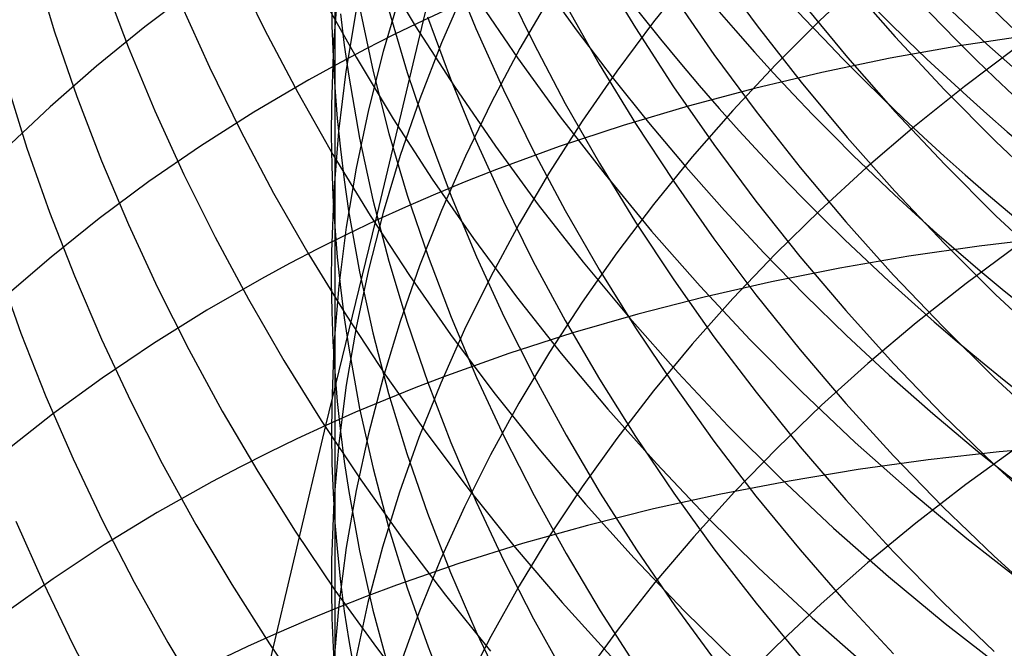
# Model space of a CAD drawing. Extents: x -383 to 1849, y -1185 to -529.
# Tile 378 of 656: x 233.27 to 239.73, y -944.7 to -940.58. Entities that reach past the tile are written whole.
import ezdxf

# ---------------------------------------------------------------- set-up
doc = ezdxf.new("R2010")
doc.units = 0
doc.layers.add('PREDEFINITO', color=7, linetype='CONTINUOUS')

msp = doc.modelspace()

# ---------------------------------------------------------------- linework, layer by layer
at = {"layer": 'PREDEFINITO'}
for p, q in [((235.924, -940.5831, 508.6788), (236.229, -939.2971, 510.1111)), ((235.3412, -940.1312, 620.0265), (235.3409, -941.936, 622.9812)), ((235.6263, -940.2115, 545.1313), (235.8693, -940.6176, 545.2638)), ((233.3717, -940.2294, 536.7023), (233.5024, -940.6574, 536.8982)), ((234.6779, -940.2249, 541.8467), (234.8809, -940.643, 542.0037)), ((236.1007, -940.2275, 612.144), (236.2668, -940.6353, 611.9295)), ((237.0765, -940.24, 606.6886), (237.3138, -940.6326, 606.5124)), ((237.6864, -940.2743, 635.7973), (237.4325, -940.5917, 635.5202)), ((237.8355, -940.2402, 603.218), (238.1124, -940.6185, 603.0669)), ((233.8241, -940.3305, 538.4922), (233.9848, -940.7557, 538.6742)), ((235.3648, -940.3385, 624.0955), (235.3334, -940.7374, 623.8167)), ((236.4483, -940.3282, 610.2415), (236.6439, -940.7311, 610.0402)), ((236.7078, -940.3447, 548.3676), (236.9306, -940.6524, 548.4537)), ((238.8274, -940.2984, 638.3497), (238.5234, -940.5827, 638.0899)), ((238.7043, -940.3321, 599.8224), (239.0174, -940.6903, 599.6965)), ((234.4223, -940.3782, 511.3359), (234.0942, -940.6259, 511.6008)), ((235.2501, -940.4146, 543.5698), (235.4803, -940.8243, 543.7127)), ((235.7714, -940.4074, 628.4844), (235.6591, -940.7868, 628.1946)), ((236.1984, -940.3662, 630.8396), (236.0409, -940.7303, 630.5489)), ((234.3285, -940.4698, 540.2601), (234.5181, -940.89, 540.428)), ((235.319, -940.4166, 621.9152), (235.3221, -940.6192, 621.7799)), ((236.2699, -940.4328, 546.8075), (236.5389, -940.8279, 546.9265)), ((236.7566, -940.4226, 633.1902), (236.5562, -940.7681, 632.902)), ((236.853, -940.4741, 608.3593), (237.0767, -940.8694, 608.172)), ((237.5651, -940.4237, 604.8613), (237.8288, -940.8059, 604.6994)), ((238.4038, -940.4614, 601.4408), (238.7052, -940.8261, 601.3041)), ((235.3781, -940.5406, 619.7653), (235.403, -940.7448, 619.6351)), ((235.4788, -940.5277, 626.146), (235.4142, -940.919, 625.8602)), ((235.5045, -940.5071, 617.7707), (235.5924, -940.9172, 617.5213)), ((235.6965, -940.5153, 615.7983), (235.8168, -940.9251, 615.5607)), ((236.1189, -940.4927, 508.5638), (235.924, -940.5831, 508.6788)), ((239.347, -940.4831, 556.0818), (239.6199, -940.7387, 556.127)), ((235.6111, -941.8965, 507.2725), (235.924, -940.5831, 508.6788)), ((235.924, -940.5831, 508.6788), (235.7317, -940.6764, 508.7957)), ((235.9498, -940.5595, 613.8508), (236.1009, -940.967, 613.6258)), ((237.4325, -940.5917, 635.5202), (237.1916, -940.9152, 635.2383)), ((238.5234, -940.5827, 638.0899), (238.2316, -940.8744, 637.8238)), ((233.5024, -940.6574, 536.8982), (233.6486, -941.0823, 537.0909)), ((234.0942, -940.6259, 511.6008), (233.7778, -940.8833, 511.8715)), ((234.8809, -940.643, 542.0037), (235.0981, -941.0557, 542.1572)), ((235.3221, -940.6192, 621.7799), (235.3296, -940.8217, 621.6447)), ((235.8693, -940.6176, 545.2638), (236.1256, -941.0169, 545.3928)), ((236.2668, -940.6353, 611.9295), (236.4478, -941.0386, 611.7176)), ((236.9306, -940.6524, 548.4537), (237.1611, -940.9549, 548.5375)), ((237.3138, -940.6326, 606.5124), (237.5644, -941.0185, 606.3396)), ((238.1124, -940.6185, 603.0669), (238.4017, -940.9888, 602.9193)), ((235.3334, -940.7374, 623.8167), (235.3188, -941.1369, 623.5379)), ((235.7317, -940.6764, 508.7957), (235.5421, -940.7726, 508.9147)), ((236.0409, -940.7303, 630.5489), (235.8982, -941.0981, 630.2557)), ((236.6439, -940.7311, 610.0402), (236.8537, -941.1287, 609.8419)), ((239.0174, -940.6903, 599.6965), (239.3421, -941.0389, 599.5743)), ((239.8994, -940.6805, 505.3303), (239.4393, -940.7503, 505.4845)), ((233.9848, -940.7557, 538.6742), (234.1605, -941.1769, 538.8529)), ((235.5421, -940.7726, 508.9147), (235.355, -940.8716, 509.0356)), ((235.403, -940.7448, 619.6351), (235.4322, -940.9488, 619.5052)), ((235.6591, -940.7868, 628.1946), (235.5623, -941.1688, 627.9032)), ((236.5562, -940.7681, 632.902), (236.3698, -941.1183, 632.6103)), ((239.4393, -940.7503, 505.4845), (238.9846, -940.8316, 505.6479)), ((239.8106, -940.7618, 640.5815), (239.4717, -941.0164, 640.3379)), ((239.6199, -940.7387, 556.127), (239.8988, -940.9875, 556.1704)), ((235.3296, -940.8217, 621.6447), (235.3414, -941.0241, 621.5097)), ((235.4803, -940.8243, 543.7127), (235.724, -941.2276, 543.852)), ((236.5389, -940.8279, 546.9265), (236.8205, -941.2152, 547.0419)), ((237.8288, -940.8059, 604.6994), (238.1052, -941.1804, 604.5411)), ((238.9846, -940.8316, 505.6479), (238.5361, -940.9244, 505.8203)), ((238.7052, -940.8261, 601.3041), (239.0184, -941.1817, 601.1711)), ((233.7778, -940.8833, 511.8715), (233.4732, -941.15, 512.1476)), ((234.5181, -940.89, 540.428), (234.7219, -941.3054, 540.5924)), ((235.355, -940.8716, 509.0356), (235.1706, -940.9734, 509.1583)), ((235.4142, -940.919, 625.8602), (235.3659, -941.3116, 625.5738)), ((235.5924, -940.9172, 617.5213), (235.6966, -941.325, 617.2737)), ((235.8168, -940.9251, 615.5607), (235.9528, -941.3318, 615.3252)), ((237.1916, -940.9152, 635.2383), (236.9642, -941.2445, 634.9517)), ((237.0767, -940.8694, 608.172), (237.314, -941.2585, 607.9881)), ((238.2316, -940.8744, 637.8238), (237.9522, -941.1732, 637.5517)), ((238.5361, -940.9244, 505.8203), (238.0941, -941.0287, 506.0017)), ((233.1895, -940.9957, 535.2897), (233.3216, -941.4202, 535.4934)), ((235.1706, -940.9734, 509.1583), (234.81, -941.1852, 509.4093)), ((235.4322, -940.9488, 619.5052), (235.5033, -941.3554, 619.2463)), ((236.1009, -940.967, 613.6258), (236.2671, -941.3704, 613.4033)), ((237.1611, -940.9549, 548.5375), (237.3992, -941.252, 548.6191)), ((238.4017, -940.9888, 602.9193), (238.7031, -941.3505, 602.7754)), ((235.0981, -941.0557, 542.1572), (235.3289, -941.4625, 542.3071)), ((235.3414, -941.0241, 621.5097), (235.3576, -941.2263, 621.3749)), ((236.1256, -941.0169, 545.3928), (236.3947, -941.4089, 545.518)), ((236.4478, -941.0386, 611.7176), (236.6433, -941.4371, 611.5086)), ((237.5644, -941.0185, 606.3396), (237.8281, -941.3973, 606.1702)), ((238.0941, -941.0287, 506.0017), (237.6593, -941.1445, 506.1919)), ((239.4717, -941.0164, 640.3379), (239.1442, -941.2795, 640.0868)), ((239.3421, -941.0389, 599.5743), (239.6779, -941.3775, 599.456)), ((233.6486, -941.0823, 537.0909), (233.81, -941.5037, 537.2803)), ((235.8982, -941.0981, 630.2557), (235.7706, -941.469, 629.9603)), ((236.3698, -941.1183, 632.6103), (236.1978, -941.4727, 632.3154)), ((233.4732, -941.15, 512.1476), (233.1806, -941.4256, 512.4289)), ((234.1605, -941.1769, 538.8529), (234.3508, -941.5938, 539.028)), ((234.81, -941.1852, 509.4093), (234.4604, -941.4077, 509.6674)), ((235.3188, -941.1369, 623.5379), (235.3178, -941.3367, 623.3985)), ((235.5623, -941.1688, 627.9032), (235.4813, -941.5528, 627.6106)), ((236.8537, -941.1287, 609.8419), (237.0775, -941.5205, 609.6468)), ((237.6593, -941.1445, 506.1919), (237.2321, -941.2718, 506.391)), ((237.9522, -941.1732, 637.5517), (237.6854, -941.4787, 637.2738)), ((238.1052, -941.1804, 604.5411), (238.394, -941.547, 604.3865)), ((239.0184, -941.1817, 601.1711), (239.3431, -941.5279, 601.042)), ((235.3576, -941.2263, 621.3749), (235.3781, -941.4282, 621.2404)), ((235.724, -941.2276, 543.852), (235.9808, -941.6242, 543.9875)), ((236.9642, -941.2445, 634.9517), (236.7503, -941.579, 634.6609)), ((236.8205, -941.2152, 547.0419), (237.1143, -941.5943, 547.1535)), ((237.3992, -941.252, 548.6191), (237.6447, -941.5436, 548.6983)), ((234.7219, -941.3054, 540.5924), (234.9399, -941.7154, 540.7531)), ((235.3659, -941.3116, 625.5738), (235.3342, -941.7051, 625.287)), ((237.2321, -941.2718, 506.391), (236.8132, -941.4107, 506.5986)), ((237.314, -941.2585, 607.9881), (237.5647, -941.6409, 607.8076)), ((239.1442, -941.2795, 640.0868), (238.8283, -941.5505, 639.8286)), ((235.3178, -941.3367, 623.3985), (235.3212, -941.5366, 623.2593)), ((235.5033, -941.3554, 619.2463), (235.591, -941.7602, 618.9891)), ((235.6966, -941.325, 617.2737), (235.8169, -941.73, 617.028)), ((235.9528, -941.3318, 615.3252), (236.1043, -941.735, 615.0921)), ((236.2671, -941.3704, 613.4033), (236.4481, -941.7695, 613.1835)), ((238.7031, -941.3505, 602.7754), (239.0163, -941.7033, 602.6355)), ((239.6779, -941.3775, 599.456), (240.0246, -941.7058, 599.3416)), ((233.3216, -941.4202, 535.4934), (233.4693, -941.8416, 535.6938)), ((234.4604, -941.4077, 509.6674), (234.122, -941.6404, 509.9321)), ((235.3781, -941.4282, 621.2404), (235.403, -941.6299, 621.1061)), ((236.3947, -941.4089, 545.518), (236.6765, -941.7932, 545.6393)), ((236.8132, -941.4107, 506.5986), (236.403, -941.5611, 506.8148)), ((236.6433, -941.4371, 611.5086), (236.8531, -941.8303, 611.3027)), ((237.8281, -941.3973, 606.1702), (238.1044, -941.7685, 606.0045)), ((233.81, -941.5037, 537.2803), (233.9865, -941.9211, 537.4661)), ((235.3289, -941.4625, 542.3071), (235.5733, -941.8631, 542.4531)), ((235.7706, -941.469, 629.9603), (235.6584, -941.8428, 629.663)), ((236.1978, -941.4727, 632.3154), (236.0403, -941.8311, 632.0176)), ((237.6854, -941.4787, 637.2738), (237.4315, -941.7906, 636.9907)), ((235.3212, -941.5366, 623.2593), (235.3289, -941.7363, 623.1202)), ((235.4813, -941.5528, 627.6106), (235.4165, -941.9384, 627.317)), ((236.403, -941.5611, 506.8148), (236.2014, -941.6406, 506.9261)), ((237.0775, -941.5205, 609.6468), (237.3148, -941.9063, 609.455)), ((237.6447, -941.5436, 548.6983), (237.8975, -941.8293, 548.7751)), ((238.394, -941.547, 604.3865), (238.695, -941.9051, 604.2357)), ((238.8283, -941.5505, 639.8286), (238.5243, -941.8293, 639.5635)), ((239.3431, -941.5279, 601.042), (239.6789, -941.8642, 600.9169)), ((234.122, -941.6404, 509.9321), (233.795, -941.8831, 510.2031)), ((234.3508, -941.5938, 539.028), (234.5554, -942.0058, 539.1994)), ((235.403, -941.6299, 621.1061), (235.4321, -941.8313, 620.9721)), ((235.9808, -941.6242, 543.9875), (236.2505, -942.0136, 544.1191)), ((236.2014, -941.6406, 506.9261), (236.0022, -941.723, 507.0395)), ((236.7503, -941.579, 634.6609), (236.5503, -941.9185, 634.3661)), ((237.1143, -941.5943, 547.1535), (237.42, -941.9647, 547.2611)), ((237.5647, -941.6409, 607.8076), (237.8283, -942.0164, 607.6307)), ((235.3342, -941.7051, 625.287), (235.3193, -942.0992, 625.0002)), ((239.0163, -941.7033, 602.6355), (239.341, -942.0468, 602.4996)), ((234.9399, -941.7154, 540.7531), (235.1715, -942.1197, 540.9099)), ((235.3289, -941.7363, 623.1202), (235.3409, -941.936, 622.9812)), ((235.591, -941.7602, 618.9891), (235.695, -942.1628, 618.7336)), ((236.0022, -941.723, 507.0395), (235.8054, -941.8083, 507.155)), ((235.8169, -941.73, 617.028), (235.953, -942.132, 616.7846)), ((236.1043, -941.735, 615.0921), (236.271, -942.1342, 614.8616)), ((236.4481, -941.7695, 613.1835), (236.6436, -942.1638, 612.9667)), ((238.1044, -941.7685, 606.0045), (238.3932, -942.1319, 605.8427)), ((235.4321, -941.8313, 620.9721), (235.503, -942.2329, 620.7052)), ((235.8054, -941.8083, 507.155), (235.6111, -941.8965, 507.2725)), ((236.0403, -941.8311, 632.0176), (235.8977, -942.1929, 631.7172)), ((236.6765, -941.7932, 545.6393), (236.9704, -942.1694, 545.7567)), ((236.8531, -941.8303, 611.3027), (237.0768, -942.2179, 611.1)), ((237.4315, -941.7906, 636.9907), (237.1908, -942.1085, 636.7024)), ((237.8975, -941.8293, 548.7751), (238.1574, -942.109, 548.8494)), ((238.5243, -941.8293, 639.5635), (238.2324, -942.1153, 639.292)), ((233.4693, -941.8416, 535.6938), (233.6323, -942.2597, 535.8907)), ((233.795, -941.8831, 510.2031), (233.4797, -942.1352, 510.48)), ((235.2833, -943.24, 505.9001), (235.6111, -941.8965, 507.2725)), ((235.6111, -941.8965, 507.2725), (235.4194, -941.9876, 507.3921)), ((235.6584, -941.8428, 629.663), (235.5617, -942.2189, 629.3641)), ((235.5733, -941.8631, 542.4531), (235.8308, -942.2571, 542.5951)), ((239.6789, -941.8642, 600.9169), (240.0257, -942.1903, 600.7961)), ((233.9865, -941.9211, 537.4661), (234.1775, -942.3343, 537.6483)), ((235.3409, -941.936, 622.9812), (235.3574, -942.1355, 622.8424)), ((235.3409, -941.936, 622.9812), (235.3411, -942.8874, 624.4275)), ((235.4165, -941.9384, 627.317), (235.3679, -942.3254, 627.0229)), ((236.5503, -941.9185, 634.3661), (236.3644, -942.2627, 634.0677)), ((237.3148, -941.9063, 609.455), (237.5654, -942.2856, 609.2668)), ((237.42, -941.9647, 547.2611), (237.7375, -942.3261, 547.3647)), ((238.695, -941.9051, 604.2357), (239.0077, -942.2544, 604.0891)), ((234.5554, -942.0058, 539.1994), (234.7741, -942.4127, 539.367)), ((235.4194, -941.9876, 507.3921), (235.2304, -942.0815, 507.5137)), ((236.2505, -942.0136, 544.1191), (236.5327, -942.3955, 544.2466)), ((237.8283, -942.0164, 607.6307), (238.1047, -942.3844, 607.4577)), ((240.034, -942.0088, 503.7692), (239.5688, -942.0642, 503.9173)), ((235.2304, -942.0815, 507.5137), (235.0439, -942.1782, 507.6373)), ((239.5688, -942.0642, 503.9173), (239.1085, -942.1308, 504.0749)), ((239.341, -942.0468, 602.4996), (239.6769, -942.3805, 602.368)), ((239.8222, -942.0579, 642.0502), (239.4832, -942.3082, 641.8012)), ((233.4797, -942.1352, 510.48), (233.1763, -942.3966, 510.7626)), ((235.1715, -942.1197, 540.9099), (235.4166, -942.5179, 541.0628)), ((235.3193, -942.0992, 625.0002), (235.3183, -942.2963, 624.8568)), ((235.3574, -942.1355, 622.8424), (235.3781, -942.3347, 622.7039)), ((235.953, -942.132, 616.7846), (236.1045, -942.5304, 616.5436)), ((236.271, -942.1342, 614.8616), (236.4525, -942.5291, 614.6339)), ((237.1908, -942.1085, 636.7024), (236.9633, -942.4319, 636.4095)), ((238.2324, -942.1153, 639.292), (237.953, -942.4084, 639.0142)), ((238.1574, -942.109, 548.8494), (238.4242, -942.3824, 548.9211)), ((238.3932, -942.1319, 605.8427), (238.6941, -942.4869, 605.685)), ((239.1085, -942.1308, 504.0749), (238.6539, -942.2087, 504.2418)), ((233.1321, -942.2181, 534.1086), (233.2808, -942.6357, 534.3165)), ((235.0439, -942.1782, 507.6373), (234.8602, -942.2777, 507.7628)), ((235.5617, -942.2189, 629.3641), (235.4808, -942.5971, 629.0639)), ((235.695, -942.1628, 618.7336), (235.815, -942.5626, 618.4801)), ((235.8977, -942.1929, 631.7172), (235.7702, -942.558, 631.4145)), ((236.6436, -942.1638, 612.9667), (236.8534, -942.5528, 612.7531)), ((236.9704, -942.1694, 545.7567), (237.2763, -942.5371, 545.8699)), ((237.0768, -942.2179, 611.1), (237.3141, -942.5994, 610.9009)), ((238.6539, -942.2087, 504.2418), (238.2054, -942.298, 504.4179)), ((233.6323, -942.2597, 535.8907), (233.8101, -942.6739, 536.084)), ((234.8602, -942.2777, 507.7628), (234.5008, -942.4847, 508.0195)), ((235.503, -942.2329, 620.7052), (235.5905, -942.6326, 620.4399)), ((235.8308, -942.2571, 542.5951), (236.1011, -942.644, 542.733)), ((236.3644, -942.2627, 634.0677), (236.1928, -942.611, 633.7661)), ((237.5654, -942.2856, 609.2668), (237.8291, -942.6579, 609.0823)), ((239.0077, -942.2544, 604.0891), (239.332, -942.5944, 603.9467)), ((234.1775, -942.3343, 537.6483), (234.3829, -942.7426, 537.8266)), ((235.3183, -942.2963, 624.8568), (235.3215, -942.4934, 624.7136)), ((235.3679, -942.3254, 627.0229), (235.3359, -942.7132, 626.7283)), ((235.3781, -942.3347, 622.7039), (235.4032, -942.5338, 622.5656)), ((237.7375, -942.3261, 547.3647), (238.0662, -942.678, 547.4642)), ((238.2054, -942.298, 504.4179), (237.7636, -942.3986, 504.6032)), ((239.4832, -942.3082, 641.8012), (239.1555, -942.5668, 641.5446)), ((234.7741, -942.4127, 539.367), (235.0064, -942.8139, 539.5306)), ((236.5327, -942.3955, 544.2466), (236.8272, -942.7692, 544.3699)), ((237.7636, -942.3986, 504.6032), (237.329, -942.5104, 504.7974)), ((237.953, -942.4084, 639.0142), (237.6861, -942.708, 638.7307)), ((238.1047, -942.3844, 607.4577), (238.3935, -942.7445, 607.2887)), ((238.4242, -942.3824, 548.9211), (238.6978, -942.6493, 548.9903)), ((239.6769, -942.3805, 602.368), (240.0237, -942.704, 602.2407)), ((236.9633, -942.4319, 636.4095), (236.7495, -942.7606, 636.1123)), ((234.5008, -942.4847, 508.0195), (234.1525, -942.7022, 508.2832)), ((235.3215, -942.4934, 624.7136), (235.3291, -942.6905, 624.5705)), ((235.4032, -942.5338, 622.5656), (235.4326, -942.7325, 622.4277)), ((235.4166, -942.5179, 541.0628), (235.6748, -942.9095, 541.2115)), ((236.1045, -942.5304, 616.5436), (236.2711, -942.925, 616.3052)), ((236.4525, -942.5291, 614.6339), (236.6485, -942.9192, 614.4093)), ((237.329, -942.5104, 504.7974), (236.9022, -942.6337, 505.0006)), ((237.2763, -942.5371, 545.8699), (237.5939, -942.8958, 545.9788)), ((238.6941, -942.4869, 605.685), (239.0069, -942.8332, 605.5315)), ((235.4808, -942.5971, 629.0639), (235.416, -942.977, 628.7628)), ((235.7702, -942.558, 631.4145), (235.658, -942.9258, 631.1099)), ((235.815, -942.5626, 618.4801), (235.9507, -942.9594, 618.2289)), ((236.1928, -942.611, 633.7661), (236.0358, -942.9632, 633.4614)), ((236.8534, -942.5528, 612.7531), (237.0771, -942.9363, 612.5429)), ((237.3141, -942.5994, 610.9009), (237.5647, -942.9745, 610.7054)), ((239.1555, -942.5668, 641.5446), (238.8394, -942.8332, 641.2806)), ((239.332, -942.5944, 603.9467), (239.6675, -942.9248, 603.8087)), ((233.2808, -942.6357, 534.3165), (233.4447, -943.05, 534.5207)), ((233.8101, -942.6739, 536.084), (234.0026, -943.0839, 536.2735)), ((235.5905, -942.6326, 620.4399), (235.6943, -943.0301, 620.1764)), ((236.1011, -942.644, 542.733), (236.3839, -943.0233, 542.8666)), ((236.9022, -942.6337, 505.0006), (236.4836, -942.7682, 505.2125)), ((237.8291, -942.6579, 609.0823), (238.1055, -943.0229, 608.9019)), ((238.6978, -942.6493, 548.9903), (238.9781, -942.9096, 549.0568)), ((234.1525, -942.7022, 508.2832), (233.8153, -942.9298, 508.5538)), ((235.3359, -942.7132, 626.7283), (235.3207, -943.1016, 626.4338)), ((235.3291, -942.6905, 624.5705), (235.3411, -942.8874, 624.4275)), ((235.4326, -942.7325, 622.4277), (235.504, -943.1289, 622.1528)), ((237.6861, -942.708, 638.7307), (237.4322, -943.0138, 638.4417)), ((238.0662, -942.678, 547.4642), (238.406, -943.02, 547.5593)), ((234.3829, -942.7426, 537.8266), (234.6023, -943.1458, 538.0009)), ((236.4836, -942.7682, 505.2125), (236.074, -942.9141, 505.4332)), ((236.7495, -942.7606, 636.1123), (236.5496, -943.0943, 635.8109)), ((236.8272, -942.7692, 544.3699), (237.1336, -943.1345, 544.4888)), ((238.3935, -942.7445, 607.2887), (238.6944, -943.0964, 607.1239)), ((235.0064, -942.8139, 539.5306), (235.2522, -943.209, 539.69)), ((238.8394, -942.8332, 641.2806), (238.5352, -943.1072, 641.0096)), ((239.0069, -942.8332, 605.5315), (239.3311, -943.1702, 605.3824)), ((233.8153, -942.9298, 508.5538), (233.4897, -943.1672, 508.8309)), ((235.3411, -942.8874, 624.4275), (235.3574, -943.0842, 624.2848)), ((235.3411, -942.8874, 624.4275), (235.3415, -944.8875, 627.2537)), ((235.658, -942.9258, 631.1099), (235.5613, -943.296, 630.8037)), ((235.6748, -942.9095, 541.2115), (235.9458, -943.2941, 541.3559)), ((236.074, -942.9141, 505.4332), (235.8726, -942.9913, 505.5467)), ((236.2711, -942.925, 616.3052), (236.4526, -943.3153, 616.0698)), ((236.6485, -942.9192, 614.4093), (236.8587, -943.3042, 614.1879)), ((237.5939, -942.8958, 545.9788), (237.9228, -943.2451, 546.0833)), ((238.9781, -942.9096, 549.0568), (239.2649, -943.163, 549.1206)), ((239.6675, -942.9248, 603.8087), (240.0139, -943.245, 603.6753)), ((235.416, -942.977, 628.7628), (235.3675, -943.3581, 628.4611)), ((235.8726, -942.9913, 505.5467), (235.6737, -943.0714, 505.6624)), ((236.0358, -942.9632, 633.4614), (235.8936, -943.3189, 633.1541)), ((235.9507, -942.9594, 618.2289), (236.1019, -943.3528, 617.9802)), ((237.0771, -942.9363, 612.5429), (237.3144, -943.3138, 612.3363)), ((237.5647, -942.9745, 610.7054), (237.8283, -943.3426, 610.5139)), ((233.4447, -943.05, 534.5207), (233.6235, -943.4605, 534.7212)), ((235.6943, -943.0301, 620.1764), (235.8142, -943.4249, 619.915)), ((236.3839, -943.0233, 542.8666), (236.679, -943.3947, 542.9958)), ((237.4322, -943.0138, 638.4417), (237.1913, -943.3255, 638.1475)), ((238.1055, -943.0229, 608.9019), (238.3943, -943.3801, 608.7256)), ((238.406, -943.02, 547.5593), (238.7564, -943.3516, 547.65)), ((234.0026, -943.0839, 536.2735), (234.2094, -943.4893, 536.459)), ((235.3207, -943.1016, 626.4338), (235.3195, -943.2958, 626.2866)), ((235.3574, -943.0842, 624.2848), (235.3781, -943.2808, 624.1423)), ((235.6737, -943.0714, 505.6624), (235.4772, -943.1543, 505.7802)), ((235.504, -943.1289, 622.1528), (235.5921, -943.5235, 621.8794)), ((236.5496, -943.0943, 635.8109), (236.3637, -943.4324, 635.5059)), ((238.5352, -943.1072, 641.0096), (238.243, -943.3884, 640.732)), ((238.6944, -943.0964, 607.1239), (239.0072, -943.4397, 606.9635)), ((233.4897, -943.1672, 508.8309), (233.1756, -943.414, 509.114)), ((234.6023, -943.1458, 538.0009), (234.8355, -943.5434, 538.171)), ((235.4772, -943.1543, 505.7802), (235.2833, -943.24, 505.9001)), ((237.1336, -943.1345, 544.4888), (237.4516, -943.4909, 544.6032)), ((239.2649, -943.163, 549.1206), (239.558, -943.4092, 549.1815)), ((239.3311, -943.1702, 605.3824), (239.6666, -943.4977, 605.238)), ((234.6296, -945.994, 503.2237), (235.2833, -943.24, 505.9001)), ((235.2833, -943.24, 505.9001), (235.092, -943.3286, 506.0221)), ((235.2522, -943.209, 539.69), (235.5111, -943.5976, 539.8451)), ((237.9228, -943.2451, 546.0833), (238.2627, -943.5845, 546.1833)), ((235.3195, -943.2958, 626.2866), (235.3225, -943.49, 626.1396)), ((235.3781, -943.2808, 624.1423), (235.4031, -943.4771, 624.0001)), ((235.5613, -943.296, 630.8037), (235.4805, -943.6682, 630.4962)), ((235.8936, -943.3189, 633.1541), (235.7665, -943.6777, 632.8445)), ((235.9458, -943.2941, 541.3559), (236.2293, -943.6712, 541.4958)), ((236.4526, -943.3153, 616.0698), (236.6487, -943.701, 615.8375)), ((236.8587, -943.3042, 614.1879), (237.0829, -943.6837, 613.9701)), ((237.3144, -943.3138, 612.3363), (237.5651, -943.6849, 612.1335)), ((235.092, -943.3286, 506.0221), (234.9033, -943.4199, 506.1461)), ((235.3675, -943.3581, 628.4611), (235.3356, -943.7401, 628.1589)), ((236.1019, -943.3528, 617.9802), (236.2681, -943.7423, 617.7342)), ((237.1913, -943.3255, 638.1475), (236.9638, -943.6428, 637.8485)), ((237.8283, -943.3426, 610.5139), (238.1047, -943.7035, 610.3265)), ((238.3943, -943.3801, 608.7256), (238.6952, -943.7291, 608.5537)), ((238.7564, -943.3516, 547.65), (239.1173, -943.6724, 547.7361)), ((239.8202, -943.3837, 643.4923), (239.4809, -943.6286, 643.2388)), ((240.1687, -943.3725, 502.2314), (239.6995, -943.4139, 502.373)), ((234.9033, -943.4199, 506.1461), (234.7174, -943.514, 506.2722)), ((235.8142, -943.4249, 619.915), (235.9499, -943.8167, 619.6559)), ((236.3637, -943.4324, 635.5059), (236.1921, -943.7747, 635.1975)), ((236.679, -943.3947, 542.9958), (236.986, -943.7577, 543.1204)), ((238.243, -943.3884, 640.732), (237.9632, -943.6764, 640.448)), ((239.0072, -943.4397, 606.9635), (239.3315, -943.7738, 606.8078)), ((239.6995, -943.4139, 502.373), (239.2349, -943.4665, 502.5243)), ((239.558, -943.4092, 549.1815), (239.8573, -943.6481, 549.2397)), ((233.6235, -943.4605, 534.7212), (233.8169, -943.8668, 534.9177)), ((234.2094, -943.4893, 536.459), (234.4302, -943.8896, 536.6403)), ((234.7174, -943.514, 506.2722), (234.5341, -943.6109, 506.4002)), ((235.3225, -943.49, 626.1396), (235.3299, -943.6842, 625.9926)), ((235.4031, -943.4771, 624.0001), (235.4324, -943.6731, 623.8582)), ((237.4516, -943.4909, 544.6032), (237.7809, -943.838, 544.713)), ((239.2349, -943.4665, 502.5243), (238.7753, -943.5302, 502.6853)), ((239.6666, -943.4977, 605.238), (240.013, -943.8152, 605.0983)), ((234.8355, -943.5434, 538.171), (235.082, -943.9349, 538.3367)), ((235.5921, -943.5235, 621.8794), (235.6965, -943.916, 621.6079)), ((238.7753, -943.5302, 502.6853), (238.3214, -943.605, 502.8557)), ((234.5341, -943.6109, 506.4002), (234.1757, -943.8125, 506.6619)), ((235.5111, -943.5976, 539.8451), (235.7827, -943.9793, 539.9957)), ((236.9638, -943.6428, 637.8485), (236.7499, -943.9652, 637.5451)), ((238.3214, -943.605, 502.8557), (237.8737, -943.6909, 503.0356)), ((238.2627, -943.5845, 546.1833), (238.6133, -943.9137, 546.2785)), ((239.4809, -943.6286, 643.2388), (239.153, -943.8816, 642.9774)), ((235.3299, -943.6842, 625.9926), (235.3417, -943.8782, 625.8459)), ((235.4805, -943.6682, 630.4962), (235.4157, -944.042, 630.1877)), ((235.4324, -943.6731, 623.8582), (235.5036, -944.0641, 623.5754)), ((235.7665, -943.6777, 632.8445), (235.6548, -944.0392, 632.5329)), ((236.2293, -943.6712, 541.4958), (236.525, -944.0406, 541.6311)), ((236.6487, -943.701, 615.8375), (236.8589, -944.0816, 615.6086)), ((237.0829, -943.6837, 613.9701), (237.3208, -944.0573, 613.756)), ((237.8737, -943.6909, 503.0356), (237.4327, -943.788, 503.2248)), ((237.5651, -943.6849, 612.1335), (237.8288, -944.0492, 611.9348)), ((237.9632, -943.6764, 640.448), (237.696, -943.9709, 640.1582)), ((238.1047, -943.7035, 610.3265), (238.3935, -944.0567, 610.1434)), ((239.1173, -943.6724, 547.7361), (239.4883, -943.9819, 547.8175)), ((235.3356, -943.7401, 628.1589), (235.3204, -944.1226, 627.8568)), ((236.1921, -943.7747, 635.1975), (236.0352, -944.1208, 634.8861)), ((236.2681, -943.7423, 617.7342), (236.4492, -944.1277, 617.4913)), ((236.986, -943.7577, 543.1204), (237.3046, -944.1119, 543.2403)), ((238.6952, -943.7291, 608.5537), (239.0079, -944.0696, 608.3864)), ((239.3315, -943.7738, 606.8078), (239.6669, -944.0984, 606.6569)), ((234.1757, -943.8125, 506.6619), (233.8284, -944.0244, 506.9308)), ((235.9499, -943.8167, 619.6559), (236.1009, -944.2051, 619.3994)), ((237.4327, -943.788, 503.2248), (236.999, -943.8963, 503.4231)), ((237.7809, -943.838, 544.713), (238.1213, -944.1754, 544.8179)), ((233.2493, -943.8695, 533.1693), (233.4289, -944.2761, 533.3768)), ((233.8169, -943.8668, 534.9177), (234.0247, -944.2686, 535.1101)), ((234.4302, -943.8896, 536.6403), (234.6646, -944.2844, 536.8173)), ((235.3417, -943.8782, 625.8459), (235.3578, -944.0721, 625.6994)), ((236.999, -943.8963, 503.4231), (236.5731, -944.0157, 503.6306)), ((239.153, -943.8816, 642.9774), (238.8367, -944.1424, 642.7085)), ((235.082, -943.9349, 538.3367), (235.3416, -944.3201, 538.4979)), ((235.6965, -943.916, 621.6079), (235.8169, -944.3059, 621.3386)), ((236.7499, -943.9652, 637.5451), (236.5499, -944.2925, 637.2375)), ((238.6133, -943.9137, 546.2785), (238.9744, -944.2321, 546.369)), ((233.8284, -944.0244, 506.9308), (233.4925, -944.2464, 507.2067)), ((235.7827, -943.9793, 539.9957), (236.0669, -944.3537, 540.1415)), ((236.5731, -944.0157, 503.6306), (236.1555, -944.1462, 503.847)), ((237.696, -943.9709, 640.1582), (237.4416, -944.2715, 639.8627)), ((239.4883, -943.9819, 547.8175), (239.8691, -944.2798, 547.894)), ((235.3578, -944.0721, 625.6994), (235.3783, -944.2657, 625.5531)), ((235.4157, -944.042, 630.1877), (235.3673, -944.4171, 629.8784)), ((235.5036, -944.0641, 623.5754), (235.5916, -944.4533, 623.2943)), ((235.6548, -944.0392, 632.5329), (235.5585, -944.4031, 632.2196)), ((236.525, -944.0406, 541.6311), (236.8325, -944.4016, 541.7616)), ((236.8589, -944.0816, 615.6086), (237.0831, -944.4567, 615.3833)), ((237.3208, -944.0573, 613.756), (237.5719, -944.4246, 613.5458)), ((237.8288, -944.0492, 611.9348), (238.1052, -944.4063, 611.7403)), ((238.3935, -944.0567, 610.1434), (238.6944, -944.4019, 609.9649)), ((239.0079, -944.0696, 608.3864), (239.3322, -944.4011, 608.2238)), ((235.3204, -944.1226, 627.8568), (235.3192, -944.3139, 627.7058)), ((236.1555, -944.1462, 503.847), (235.7468, -944.2879, 504.0722)), ((236.0352, -944.1208, 634.8861), (235.8931, -944.4703, 634.5719)), ((236.4492, -944.1277, 617.4913), (236.6448, -944.5084, 617.2516)), ((237.3046, -944.1119, 543.2403), (237.6344, -944.4568, 543.3553)), ((238.8367, -944.1424, 642.7085), (238.5323, -944.4106, 642.4326)), ((239.6669, -944.0984, 606.6569), (240.0133, -944.4131, 606.5109)), ((236.1009, -944.2051, 619.3994), (236.2671, -944.5898, 619.1457)), ((238.1213, -944.1754, 544.8179), (238.4723, -944.5026, 544.918)), ((233.4925, -944.2464, 507.2067), (233.168, -944.4779, 507.4891)), ((233.4289, -944.2761, 533.3768), (233.6231, -944.6785, 533.5803)), ((234.0247, -944.2686, 535.1101), (234.2463, -944.6654, 535.2981)), ((234.6646, -944.2844, 536.8173), (234.9125, -944.6733, 536.9897)), ((235.3783, -944.2657, 625.5531), (235.4031, -944.4591, 625.4071)), ((235.7468, -944.2879, 504.0722), (235.546, -944.363, 504.1881)), ((237.4416, -944.2715, 639.8627), (237.2004, -944.5779, 639.5619)), ((238.9744, -944.2321, 546.369), (239.3455, -944.5394, 546.4544)), ((235.3192, -944.3139, 627.7058), (235.3223, -944.5052, 627.5549)), ((235.3416, -944.3201, 538.4979), (235.614, -944.6984, 538.6543)), ((235.8169, -944.3059, 621.3386), (235.9531, -944.6929, 621.0715)), ((236.0669, -944.3537, 540.1415), (236.3632, -944.7203, 540.2826)), ((236.5499, -944.2925, 637.2375), (236.3639, -944.6242, 636.9261)), ((235.3673, -944.4171, 629.8784), (235.3354, -944.7931, 629.5689)), ((235.546, -944.363, 504.1881), (235.3476, -944.4408, 504.3062)), ((235.5585, -944.4031, 632.2196), (235.4781, -944.769, 631.905)), ((236.8325, -944.4016, 541.7616), (237.1516, -944.7539, 541.8871)), ((238.1052, -944.4063, 611.7403), (238.394, -944.7558, 611.5504)), ((238.5323, -944.4106, 642.4326), (238.2401, -944.6858, 642.1498)), ((238.6944, -944.4019, 609.9649), (239.0072, -944.7385, 609.7912)), ((239.3322, -944.4011, 608.2238), (239.6676, -944.7232, 608.0663)), ((235.3476, -944.4408, 504.3062), (235.1516, -944.5215, 504.4264)), ((235.4031, -944.4591, 625.4071), (235.4322, -944.6522, 625.2614)), ((235.5916, -944.4533, 623.2943), (235.6959, -944.8404, 623.015)), ((235.8931, -944.4703, 634.5719), (235.766, -944.8228, 634.2554)), ((237.0831, -944.4567, 615.3833), (237.3209, -944.826, 615.1619)), ((237.5719, -944.4246, 613.5458), (237.8361, -944.7851, 613.3399)), ((237.6344, -944.4568, 543.3553), (237.9753, -944.7922, 543.4652)), ((235.1516, -944.5215, 504.4264), (234.9583, -944.6049, 504.5488)), ((235.3223, -944.5052, 627.5549), (235.3297, -944.6964, 627.4042)), ((236.6448, -944.5084, 617.2516), (236.8546, -944.8841, 617.0154)), ((238.4723, -944.5026, 544.918), (238.8338, -944.8191, 545.0129)), ((239.3455, -944.5394, 546.4544), (239.7265, -944.8352, 546.5348)), ((234.9583, -944.6049, 504.5488), (234.7675, -944.6912, 504.6734)), ((236.2671, -944.5898, 619.1457), (236.4481, -944.9703, 618.8951)), ((237.2004, -944.5779, 639.5619), (236.9724, -944.8897, 639.2563)), ((233.6231, -944.6785, 533.5803), (233.8316, -945.0765, 533.7794)), ((234.2463, -944.6654, 535.2981), (234.4817, -945.0569, 535.4816)), ((234.9125, -944.6733, 536.9897), (235.1733, -945.0559, 537.1574)), ((235.4322, -944.6522, 625.2614), (235.503, -945.0373, 624.9712)), ((236.3639, -944.6242, 636.9261), (236.1923, -944.96, 636.6112)), ((234.7675, -944.6912, 504.6734), (234.5794, -944.7802, 504.8)), ((235.3297, -944.6964, 627.4042), (235.3415, -944.8875, 627.2537)), ((235.614, -944.6984, 538.6543), (235.8988, -945.0695, 538.8059)), ((235.9531, -944.6929, 621.0715), (236.1047, -945.0766, 620.8071)), ((238.2401, -944.6858, 642.1498), (237.9601, -944.9677, 641.8606))]:
    msp.add_line(p, q, dxfattribs=at)
at = {"layer": 'PREDEFINITO', "extrusion": (-0.016803, -0.114563, 0.993274)}
msp.add_arc((382.2011, -807.8894, 680.8208), 14.9417, 95.84327, 275.27872, dxfattribs=at)
at = {"layer": 'PREDEFINITO', "extrusion": (-0.016824, -0.171811, 0.984986)}
msp.add_arc((339.5316, -784.1707, 734.3472), 14.9608, 82.65115, 280.09999, dxfattribs=at)
at = {"layer": 'PREDEFINITO', "extrusion": (-0.016915, -0.074595, 0.99707)}
msp.add_arc((449.105, -802.1199, 642.4071), 14.9382, 107.32431, 274.63425, dxfattribs=at)
at = {"layer": 'PREDEFINITO', "extrusion": (-0.016833, -0.307513, 0.951395)}
msp.add_arc((300.8029, -686.2229, 852.6889), 14.979, 55.83898, 295.27303, dxfattribs=at)
at = {"layer": 'PREDEFINITO', "extrusion": (-0.016807, -0.326121, 0.945179)}
msp.add_arc((297.901, -670.2262, 868.028), 14.9744, 51.68409, 297.64988, dxfattribs=at)
at = {"layer": 'PREDEFINITO', "extrusion": (0.972954, -0.231001, 0.000156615)}
msp.add_arc((-933.5205, 576.9393, 443.438), 85.2985, 293.369927, 338.511085, dxfattribs=at)
at = {"layer": 'PREDEFINITO', "extrusion": (0.060851, 0.293849, 0.953913)}
msp.add_arc((-433.013, 986.4571, 262.7059), 14.953, 35.41266, 135.06221, dxfattribs=at)
at = {"layer": 'PREDEFINITO', "extrusion": (0.056405, 0.275053, 0.959773)}
msp.add_arc((-431.3702, 981.6393, 284.0657), 14.9755, 41.40039, 134.83054, dxfattribs=at)
at = {"layer": 'PREDEFINITO', "extrusion": (0.051905, 0.256186, 0.965233)}
msp.add_arc((-429.3497, 976.6025, 305.257), 14.987, 44.79781, 134.63508, dxfattribs=at)
at = {"layer": 'PREDEFINITO', "extrusion": (0.047406, 0.237251, 0.970291)}
msp.add_arc((-427.0582, 971.3148, 326.289), 14.9754, 48.08942, 134.48204, dxfattribs=at)

doc.saveas('drawing.dxf')
